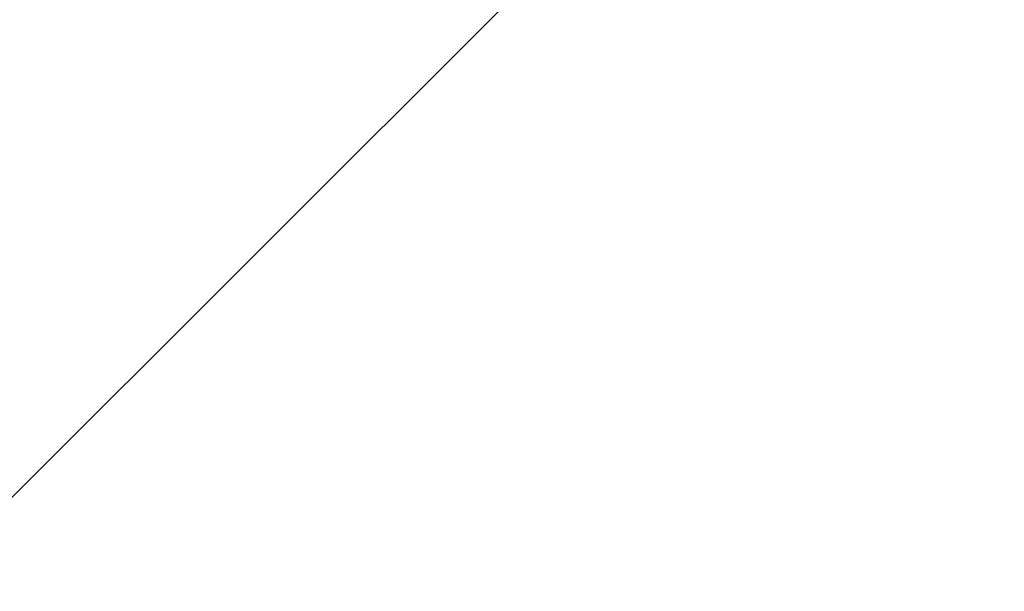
# Model space of a CAD drawing. Header units: millimetres. Extents: x -3395 to 5934498, y -177084 to 63013.
# Tile 462 of 652: x 112191 to 112360, y -38724 to -38626. Entities that reach past the tile are written whole.
import ezdxf

# ---------------------------------------------------------------- set-up
doc = ezdxf.new("R2010")
doc.units = ezdxf.units.MM

msp = doc.modelspace()

# ---------------------------------------------------------------- hatches: boundary and pattern name
at = {"lineweight": 9}
h = msp.add_hatch(dxfattribs=at)
h.set_pattern_fill('ANSI33', color=256, scale=50)
h.set_pattern_definition([(45, (-5792.9, 14.7), (-224.5064, 224.5064), []), (45, (-5568.4, 14.7), (-224.5064, 224.5064), [158.75, -79.375])])
h.paths.add_polyline_path([(114504.37434, -36949.77774), (114304.37434, -36949.77774), (114304.37434, -38150.33453), (114064.37434, -38150.33453), (114064.37434, -38369.77774), (114164.37434, -38369.77774), (114164.37434, -38379.77774), (114064.37434, -38379.77774), (114064.37434, -38539.77774), (114164.37434, -38539.77774), (114164.37434, -38549.77787), (114776.63896, -38549.77744), (114776.63896, -38144.02365), (114504.37434, -38147.66193), (114504.37434, -37658.58633), (114456.87407, -37658.58633), (114456.87407, -37655.44597), (114504.37434, -37655.44597)])
h.paths.add_polyline_path([(112944.37434, -38369.77774), (113044.37434, -38369.77774), (113044.37434, -38150.33453), (112804.37434, -38150.33453), (112604.37434, -38150.33453), (112604.37434, -38173.05168), (112079.37434, -38180.06727), (112079.09807, -38533.77774), (112196.87297, -38533.77774), (112196.87297, -38531.77774), (112356.87297, -38531.77774), (112481.96001, -38533.77774), (112481.96001, -38543.77774), (112528.36001, -38543.77774), (112528.36001, -38549.77904), (112944.37434, -38549.77875), (112944.37434, -38539.77774), (113044.37434, -38539.77774), (113044.37434, -38379.77774), (112944.37434, -38379.77774)])
h.paths.add_polyline_path([(112468.36001, -38583.77774), (112468.36001, -38549.77774), (112079.08558, -38549.77774), (112078.74274, -38988.71055), (112479.37451, -38988.71055), (112479.37436, -38583.78026)])
h.paths.add_polyline_path([(113554.37434, -38150.33453), (113445.51262, -38150.33453), (113442.51479, -38156.62779), (113446.65155, -38206.25192), (113452.16724, -38236.57786), (113457.68292, -38255.87604), (113467.33571, -38335.82589), (113464.61864, -38369.77774), (113554.37434, -38369.77774)])
h.paths.add_polyline_path([(113554.37434, -38379.77774), (113462.75204, -38379.77774), (113457.68292, -38406.12687), (113461.82003, -38437.83103), (113470.09356, -38457.12944), (113479.74601, -38468.15697), (113482.50385, -38481.94139), (113486.03079, -38539.77774), (113554.37434, -38539.77774)])
h.paths.add_polyline_path([(114054.37434, -38379.77774), (113554.37434, -38379.77774), (113554.37434, -38539.77774), (114054.37434, -38539.77774)])
h.paths.add_polyline_path([(114054.37434, -38150.33453), (113554.37434, -38150.33453), (113554.37434, -38369.77774), (114054.37434, -38369.77774)])
h.paths.add_polyline_path([(114054.37434, -38539.77774), (113554.37434, -38539.77774), (113554.37434, -38549.77831), (114054.37434, -38549.77795)])
h.paths.add_polyline_path([(113554.37434, -38539.77774), (113486.03079, -38539.77774), (113486.64064, -38549.77836), (113554.37434, -38549.77831)])
h.paths.add_polyline_path([(113554.37434, -38369.77774), (113464.67587, -38369.77774), (113462.75204, -38379.77774), (113554.37434, -38379.77774)])
h.paths.add_polyline_path([(114054.37434, -38369.77774), (113554.37434, -38369.77774), (113554.37434, -38379.77774), (114054.37434, -38379.77774)])
h.paths.add_polyline_path([(114164.37434, -38369.77774), (114054.37434, -38369.77774), (114054.37434, -38379.77774), (114164.37434, -38379.77774)])
h.paths.add_polyline_path([(114164.37434, -38539.77774), (114064.37434, -38539.77774), (114054.37434, -38539.77774), (114054.37434, -38549.77795), (114164.37434, -38549.77787)])
h.paths.add_polyline_path([(114064.37434, -38150.33453), (114054.37434, -38150.33453), (114054.37434, -38369.77774), (114064.37434, -38369.77774)])

doc.saveas('drawing.dxf')
